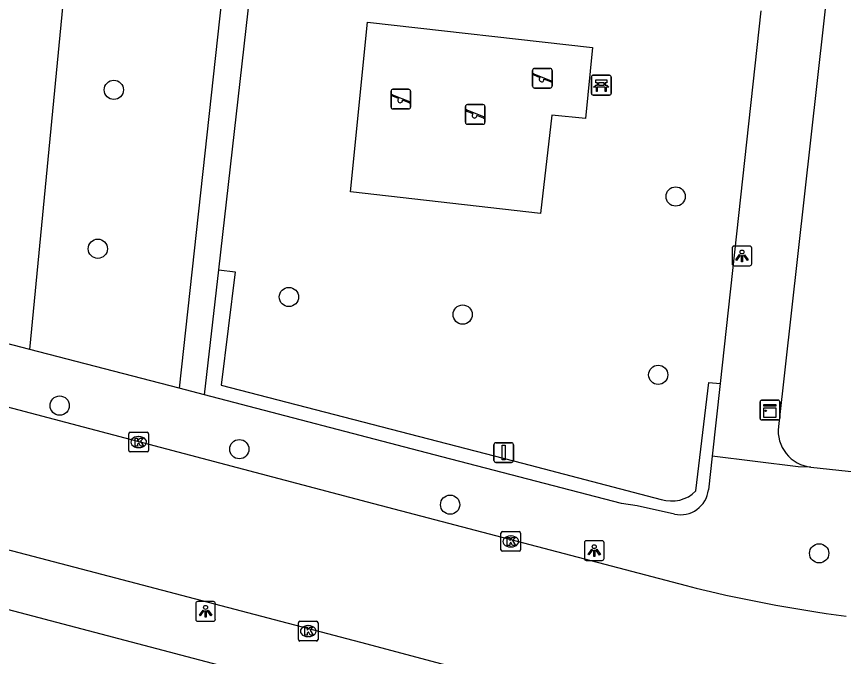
# Model space of a CAD drawing. Extents: x 162026 to 163499, y 387297 to 388169.
# Drawn here: x 162401.46 to 162443.46, y 387793.2 to 387825.7 of the extents above; entities that cross this region are included whole.
import ezdxf

# ---------------------------------------------------------------- set-up
doc = ezdxf.new("R2010")
doc.units = 0
for name, color, linetype in [('IMGEO_Bank', 7, 'Continuous'), ('IMGEO_Boom', 7, 'Continuous'), ('IMGEO_Groenvoorziening', 7, 'Continuous'), ('IMGEO_Haag', 7, 'Continuous'), ('IMGEO_Kast', 7, 'Continuous'), ('IMGEO_Kolk', 7, 'Continuous'), ('IMGEO_Lichtpunt', 7, 'Continuous'), ('IMGEO_Rijbaan_lokaal_open', 7, 'Continuous'), ('IMGEO_Speelvoorziening', 7, 'Continuous'), ('IMGEO_Verkeersbordpaal', 7, 'Continuous'), ('IMGEO_Voetpad_open', 7, 'Continuous')]:
    doc.layers.add(name, color=color, linetype=linetype)

msp = doc.modelspace()

# ---------------------------------------------------------------- linework, layer by layer
at = {"layer": 'IMGEO_Bank'}
for p, q in [((162430.654, 387821.785), (162430.654, 387822.626)), ((162430.654, 387822.626), (162430.654, 387821.785)), ((162430.729, 387822.71), (162431.57, 387822.71)), ((162431.57, 387822.71), (162430.729, 387822.71)), ((162430.963, 387822.216), (162430.963, 387822.322)), ((162431.007, 387822.322), (162431.007, 387822.216)), ((162431.295, 387822.328), (162431.013, 387822.328)), ((162431.301, 387822.216), (162431.301, 387822.322)), ((162431.345, 387822.322), (162431.345, 387822.216)), ((162431.654, 387822.635), (162431.654, 387821.794)), ((162431.654, 387821.794), (162431.654, 387822.635)), ((162431.351, 387822.108), (162430.958, 387822.108)), ((162431.013, 387822.21), (162431.295, 387822.21)), ((162431.579, 387821.71), (162430.738, 387821.71)), ((162430.738, 387821.71), (162431.579, 387821.71))]:
    msp.add_line(p, q, dxfattribs=at)
for points in [[(162430.957, 387822.328), (162430.871, 387822.328), (162430.871, 387822.489), (162431.434, 387822.489), (162431.434, 387822.328), (162431.351, 387822.328)], [(162430.901, 387822.108), (162430.759, 387822.108), (162430.871, 387822.21), (162430.957, 387822.21)], [(162430.951, 387822.101), (162430.951, 387821.894), (162430.908, 387821.894), (162430.908, 387822.101)], [(162431.351, 387822.21), (162431.434, 387822.21), (162431.546, 387822.108), (162431.407, 387822.108)], [(162431.401, 387822.101), (162431.401, 387821.894), (162431.357, 387821.894), (162431.357, 387822.101)]]:
    msp.add_lwpolyline(points, dxfattribs=at)
for centre, radius, start, end in [((162430.732, 387822.632), 0.0779, 92.4484, 184.2845), ((162430.732, 387822.632), 0.0779, 92.4484, 184.2845), ((162430.956, 387822.321), 0.00671, 2.8957, 87.1043), ((162431.013, 387822.321), 0.00671, 92.8957, 177.1043), ((162431.295, 387822.321), 0.00671, 2.8957, 87.1043), ((162431.352, 387822.321), 0.00671, 92.8957, 177.1043), ((162431.576, 387822.632), 0.0779, 2.4484, 94.2845), ((162431.576, 387822.632), 0.0779, 2.4484, 94.2845), ((162430.901, 387822.101), 0.00671, 2.8957, 87.1043), ((162430.958, 387822.101), 0.00671, 92.8957, 177.1043), ((162430.956, 387822.217), 0.00671, 272.8957, 357.1043), ((162431.013, 387822.217), 0.00671, 182.8957, 267.1043), ((162431.295, 387822.217), 0.00671, 272.8957, 357.1043), ((162431.352, 387822.217), 0.00671, 182.8957, 267.1043), ((162431.35, 387822.101), 0.00671, 2.8957, 87.1043), ((162431.407, 387822.101), 0.00671, 92.8957, 177.1043), ((162430.732, 387821.788), 0.0779, 182.4484, 274.2845), ((162430.732, 387821.788), 0.0779, 182.4484, 274.2845), ((162431.576, 387821.788), 0.0779, 272.4484, 4.2845), ((162431.576, 387821.788), 0.0779, 272.4484, 4.2845)]:
    msp.add_arc(centre, radius, start, end, dxfattribs=at)
at = {"layer": 'IMGEO_Boom'}
for centre in [(162406.4, 387821.972), (162434.932, 387816.558), (162405.587, 387813.903), (162415.291, 387811.454), (162424.116, 387810.561), (162434.048, 387807.501), (162403.65, 387805.938), (162412.772, 387803.727), (162423.478, 387800.907), (162442.223, 387798.437)]:
    msp.add_circle(centre, 0.489, dxfattribs=at)
at = {"layer": 'IMGEO_Groenvoorziening'}
for points in [[(162402.137, 387808.789), (162404.707, 387835.468)], [(162428.651, 387820.682), (162428.064, 387815.699), (162418.415, 387816.799), (162419.289, 387825.402), (162430.716, 387824.115), (162430.349, 387820.522), (162428.651, 387820.682)]]:
    msp.add_lwpolyline(points, dxfattribs=at)
at = {"layer": 'IMGEO_Haag'}
for points in [[(162411.732, 387812.83), (162412.561, 387812.726), (162411.854, 387806.983), (162427.147, 387803.011), (162434.205, 387801.178)], [(162435.962, 387801.603), (162436.616, 387807.115), (162437.186, 387807.06)]]:
    msp.add_lwpolyline(points, dxfattribs=at)
msp.add_arc((162434.736, 387802.826), 1.732, 252.1399, 315.0562, dxfattribs=at)
at = {"layer": 'IMGEO_Kast'}
for p, q in [((162439.223, 387805.286), (162439.223, 387806.127)), ((162439.223, 387806.127), (162439.223, 387805.286)), ((162439.298, 387806.211), (162440.139, 387806.211)), ((162440.139, 387806.211), (162439.298, 387806.211)), ((162440.223, 387806.136), (162440.223, 387805.295)), ((162440.223, 387805.295), (162440.223, 387806.136)), ((162440.148, 387805.211), (162439.307, 387805.211)), ((162439.307, 387805.211), (162440.148, 387805.211))]:
    msp.add_line(p, q, dxfattribs=at)
for points in [[(162439.418, 387806.001), (162440.018, 387806.001), (162440.018, 387805.916), (162439.418, 387805.916), (162439.418, 387806.001)], [(162439.418, 387805.826), (162440.018, 387805.826), (162440.018, 387805.337), (162439.418, 387805.337), (162439.418, 387805.826)]]:
    msp.add_lwpolyline(points, dxfattribs=at)
msp.add_circle((162439.502, 387805.675), 0.0377, dxfattribs=at)
for centre, start, end in [((162439.301, 387806.133), 92.4484, 184.2845), ((162439.301, 387806.133), 92.4484, 184.2845), ((162440.145, 387806.133), 2.4484, 94.2845), ((162440.145, 387806.133), 2.4484, 94.2845), ((162439.301, 387805.289), 182.4484, 274.2845), ((162439.301, 387805.289), 182.4484, 274.2845), ((162440.145, 387805.289), 272.4484, 4.2845), ((162440.145, 387805.289), 272.4484, 4.2845)]:
    msp.add_arc(centre, 0.0779, start, end, dxfattribs=at)
at = {"layer": 'IMGEO_Kolk'}
for p, q in [((162407.161, 387803.658), (162407.161, 387804.51)), ((162407.236, 387804.584), (162408.088, 387804.584)), ((162407.649, 387804.364), (162407.674, 387804.364)), ((162408.162, 387804.51), (162408.162, 387803.658)), ((162408.088, 387803.584), (162407.236, 387803.584)), ((162407.672, 387803.804), (162407.647, 387803.804)), ((162426.06, 387798.613), (162426.06, 387799.465)), ((162426.135, 387799.539), (162426.987, 387799.539)), ((162426.548, 387799.319), (162426.573, 387799.319)), ((162427.061, 387799.465), (162427.061, 387798.613)), ((162426.987, 387798.539), (162426.135, 387798.539)), ((162426.571, 387798.759), (162426.546, 387798.759)), ((162415.772, 387794.059), (162415.772, 387794.911)), ((162415.847, 387794.985), (162416.699, 387794.985)), ((162416.26, 387794.765), (162416.285, 387794.765)), ((162416.773, 387794.911), (162416.773, 387794.059)), ((162416.283, 387794.205), (162416.258, 387794.205)), ((162416.699, 387793.985), (162415.847, 387793.985))]:
    msp.add_line(p, q, dxfattribs=at)
for points in [[(162407.161, 387803.658), (162407.161, 387804.51)], [(162407.236, 387804.584), (162408.088, 387804.584)], [(162407.482, 387804.284), (162407.605, 387804.284), (162407.605, 387804.133), (162407.735, 387804.284), (162407.899, 387804.284), (162407.753, 387804.133), (162407.906, 387803.884), (162407.754, 387803.884), (162407.669, 387804.048), (162407.605, 387803.981), (162407.605, 387803.884), (162407.482, 387803.884), (162407.482, 387804.284)], [(162408.162, 387804.51), (162408.162, 387803.658)], [(162408.088, 387803.584), (162407.236, 387803.584)], [(162426.06, 387798.613), (162426.06, 387799.465)], [(162426.135, 387799.539), (162426.987, 387799.539)], [(162426.381, 387799.239), (162426.504, 387799.239), (162426.504, 387799.088), (162426.634, 387799.239), (162426.798, 387799.239), (162426.652, 387799.088), (162426.805, 387798.839), (162426.653, 387798.839), (162426.568, 387799.003), (162426.504, 387798.936), (162426.504, 387798.839), (162426.381, 387798.839), (162426.381, 387799.239)], [(162427.061, 387799.465), (162427.061, 387798.613)], [(162426.987, 387798.539), (162426.135, 387798.539)], [(162415.772, 387794.059), (162415.772, 387794.911)], [(162415.847, 387794.985), (162416.699, 387794.985)], [(162416.093, 387794.685), (162416.216, 387794.685), (162416.216, 387794.534), (162416.346, 387794.685), (162416.51, 387794.685), (162416.364, 387794.534), (162416.517, 387794.285), (162416.365, 387794.285), (162416.28, 387794.449), (162416.216, 387794.382), (162416.216, 387794.285), (162416.093, 387794.285), (162416.093, 387794.685)], [(162416.773, 387794.911), (162416.773, 387794.059)], [(162416.699, 387793.985), (162415.847, 387793.985)]]:
    msp.add_lwpolyline(points, dxfattribs=at)
for centre, start, end in [((162407.238, 387804.508), 91.552, 178.448), ((162407.238, 387804.508), 91.552, 178.448), ((162408.086, 387804.508), 1.552, 88.448), ((162408.086, 387804.508), 1.552, 88.448), ((162407.238, 387803.66), 181.552, 268.448), ((162407.238, 387803.66), 181.552, 268.448), ((162408.086, 387803.66), 271.552, 358.448), ((162408.086, 387803.66), 271.552, 358.448), ((162426.137, 387799.463), 91.552, 178.448), ((162426.137, 387799.463), 91.552, 178.448), ((162426.985, 387799.463), 1.552, 88.448), ((162426.985, 387799.463), 1.552, 88.448), ((162426.137, 387798.615), 181.552, 268.448), ((162426.137, 387798.615), 181.552, 268.448), ((162426.985, 387798.615), 271.552, 358.448), ((162426.985, 387798.615), 271.552, 358.448), ((162415.849, 387794.909), 91.552, 178.448), ((162415.849, 387794.909), 91.552, 178.448), ((162416.697, 387794.909), 1.552, 88.448), ((162416.697, 387794.909), 1.552, 88.448), ((162415.849, 387794.061), 181.552, 268.448), ((162415.849, 387794.061), 181.552, 268.448), ((162416.697, 387794.061), 271.552, 358.448), ((162416.697, 387794.061), 271.552, 358.448)]:
    msp.add_arc(centre, 0.0765, start, end, dxfattribs=at)
for centre, major_axis, ratio, start_param, end_param in [((162407.648, 387804.084), (-0.387, 0.002), 0.722429, 4.712389, 7.853982), ((162407.673, 387804.084), (-0.39, 0.002), 0.717154, 1.570796, 4.712389), ((162426.547, 387799.039), (-0.387, 0.002), 0.722429, 4.712389, 7.853982), ((162426.572, 387799.039), (-0.39, 0.002), 0.717154, 1.570796, 4.712389), ((162416.259, 387794.485), (-0.387, 0.002), 0.722429, 4.712389, 7.853982), ((162416.284, 387794.485), (-0.39, 0.002), 0.717154, 1.570796, 4.712389)]:
    msp.add_ellipse(centre, major_axis=major_axis, ratio=ratio, start_param=start_param, end_param=end_param, dxfattribs=at)
at = {"layer": 'IMGEO_Lichtpunt'}
for p, q in [((162437.804, 387813.94), (162437.804, 387813.133)), ((162437.804, 387813.94), (162437.804, 387813.133)), ((162438.706, 387814.035), (162437.898, 387814.035)), ((162438.706, 387814.035), (162437.898, 387814.035)), ((162438.8, 387813.133), (162438.8, 387813.94)), ((162438.8, 387813.133), (162438.8, 387813.94)), ((162437.898, 387813.039), (162438.706, 387813.039)), ((162437.898, 387813.039), (162438.706, 387813.039)), ((162430.299, 387798.978), (162430.299, 387798.171)), ((162430.299, 387798.978), (162430.299, 387798.171)), ((162431.201, 387799.073), (162430.393, 387799.073)), ((162431.201, 387799.073), (162430.393, 387799.073)), ((162431.295, 387798.171), (162431.295, 387798.978)), ((162431.295, 387798.171), (162431.295, 387798.978)), ((162430.393, 387798.077), (162431.201, 387798.077)), ((162430.393, 387798.077), (162431.201, 387798.077)), ((162410.558, 387795.894), (162410.558, 387795.087)), ((162410.558, 387795.894), (162410.558, 387795.087)), ((162411.46, 387795.989), (162410.652, 387795.989)), ((162411.46, 387795.989), (162410.652, 387795.989)), ((162411.554, 387795.087), (162411.554, 387795.894)), ((162411.554, 387795.087), (162411.554, 387795.894)), ((162410.652, 387794.993), (162411.46, 387794.993)), ((162410.652, 387794.993), (162411.46, 387794.993))]:
    msp.add_line(p, q, dxfattribs=at)
for points in [[(162438.178, 387813.604), (162438.217, 387813.576), (162438.029, 387813.314), (162437.991, 387813.341), (162438.178, 387813.604)], [(162438.28, 387813.556), (162438.327, 387813.556), (162438.327, 387813.234), (162438.28, 387813.234), (162438.28, 387813.556)], [(162438.39, 387813.576), (162438.428, 387813.603), (162438.615, 387813.341), (162438.576, 387813.313), (162438.39, 387813.576)], [(162430.673, 387798.642), (162430.712, 387798.614), (162430.524, 387798.352), (162430.486, 387798.379), (162430.673, 387798.642)], [(162430.775, 387798.594), (162430.822, 387798.594), (162430.822, 387798.272), (162430.775, 387798.272), (162430.775, 387798.594)], [(162430.885, 387798.614), (162430.923, 387798.641), (162431.11, 387798.379), (162431.071, 387798.351), (162430.885, 387798.614)], [(162410.932, 387795.558), (162410.971, 387795.53), (162410.783, 387795.268), (162410.745, 387795.295), (162410.932, 387795.558)], [(162411.034, 387795.51), (162411.081, 387795.51), (162411.081, 387795.188), (162411.034, 387795.188), (162411.034, 387795.51)], [(162411.144, 387795.53), (162411.182, 387795.557), (162411.369, 387795.295), (162411.33, 387795.267), (162411.144, 387795.53)]]:
    msp.add_lwpolyline(points, dxfattribs=at)
for centre in [(162438.303, 387813.738), (162430.798, 387798.776), (162411.057, 387795.692)]:
    msp.add_circle(centre, 0.0994, dxfattribs=at)
for centre, start, end in [((162437.898, 387813.94), 90, 180), ((162437.898, 387813.94), 90, 180), ((162438.706, 387813.94), 0, 90), ((162438.706, 387813.94), 0, 90), ((162437.898, 387813.133), 180, 270), ((162437.898, 387813.133), 180, 270), ((162438.706, 387813.133), 270, 0), ((162438.706, 387813.133), 270, 360), ((162430.393, 387798.978), 90, 180), ((162430.393, 387798.978), 90, 180), ((162431.201, 387798.978), 0, 90), ((162431.201, 387798.978), 0, 90), ((162430.393, 387798.171), 180, 270), ((162430.393, 387798.171), 180, 270), ((162431.201, 387798.171), 270, 0), ((162431.201, 387798.171), 270, 360), ((162410.652, 387795.894), 90, 180), ((162410.652, 387795.894), 90, 180), ((162411.46, 387795.894), 0, 90), ((162411.46, 387795.894), 0, 90), ((162410.652, 387795.087), 180, 270), ((162410.652, 387795.087), 180, 270), ((162411.46, 387795.087), 270, 0), ((162411.46, 387795.087), 270, 360)]:
    msp.add_arc(centre, 0.0946, start, end, dxfattribs=at)
at = {"layer": 'IMGEO_Rijbaan_lokaal_open'}
for points in [[(162362.667, 387815.86), (162363.334, 387815.705), (162367.97, 387814.57), (162373.697, 387813.078), (162377.782, 387812.01), (162381.46, 387811.044), (162387.179, 387809.517), (162392.118, 387808.232), (162395.53, 387807.317), (162419.595, 387800.972), (162435.475, 387796.8)], [(162434.534, 387789.716), (162425.554, 387792.156), (162419.266, 387793.821), (162406.505, 387797.167), (162399.824, 387798.914), (162387.371, 387802.176), (162380.427, 387804), (162368.103, 387807.231), (162363.251, 387808.448), (162361.204, 387808.902)]]:
    msp.add_lwpolyline(points, dxfattribs=at)
msp.add_arc((162452.524, 387863.991), 69.321, 255.76268, 262.60131, dxfattribs=at)
at = {"layer": 'IMGEO_Speelvoorziening'}
for p, q in [((162427.665, 387822.163), (162427.665, 387822.963)), ((162427.665, 387822.963), (162427.665, 387822.163)), ((162428.048, 387822.591), (162427.709, 387822.728)), ((162427.734, 387822.788), (162428.61, 387822.435)), ((162427.765, 387823.063), (162428.555, 387823.063)), ((162428.555, 387823.063), (162427.765, 387823.063)), ((162428.655, 387822.963), (162428.655, 387822.163)), ((162428.655, 387822.163), (162428.655, 387822.963)), ((162428.586, 387822.375), (162428.246, 387822.512)), ((162420.477, 387821.101), (162420.477, 387821.901)), ((162420.477, 387821.901), (162420.477, 387821.101)), ((162420.577, 387822.001), (162421.367, 387822.001)), ((162421.367, 387822.001), (162420.577, 387822.001)), ((162421.467, 387821.901), (162421.467, 387821.101)), ((162421.467, 387821.101), (162421.467, 387821.901)), ((162428.555, 387822.063), (162427.765, 387822.063)), ((162427.765, 387822.063), (162428.555, 387822.063)), ((162420.86, 387821.529), (162420.521, 387821.666)), ((162420.546, 387821.726), (162421.422, 387821.373)), ((162421.398, 387821.313), (162421.058, 387821.45)), ((162424.258, 387820.325), (162424.258, 387821.125)), ((162424.258, 387821.125), (162424.258, 387820.325)), ((162424.358, 387821.225), (162425.148, 387821.225)), ((162425.148, 387821.225), (162424.358, 387821.225)), ((162425.248, 387821.125), (162425.248, 387820.325)), ((162425.248, 387820.325), (162425.248, 387821.125)), ((162421.367, 387821.001), (162420.577, 387821.001)), ((162420.577, 387821.001), (162421.367, 387821.001)), ((162424.641, 387820.753), (162424.302, 387820.89)), ((162424.327, 387820.95), (162425.203, 387820.597)), ((162425.179, 387820.537), (162424.839, 387820.674)), ((162425.148, 387820.225), (162424.358, 387820.225)), ((162424.358, 387820.225), (162425.148, 387820.225))]:
    msp.add_line(p, q, dxfattribs=at)
for centre, radius, start, end in [((162427.765, 387822.963), 0.1, 90, 180), ((162427.765, 387822.963), 0.1, 90, 180), ((162427.722, 387822.758), 0.0327, 68.078, 248.078), ((162428.555, 387822.963), 0.1, 0, 90), ((162428.555, 387822.963), 0.1, 360, 90), ((162428.127, 387822.501), 0.12, 130.9928, 5.1632), ((162428.598, 387822.405), 0.0327, 248.078, 68.078), ((162420.577, 387821.901), 0.1, 90, 180), ((162420.577, 387821.901), 0.1, 90, 180), ((162421.367, 387821.901), 0.1, 0, 90), ((162421.367, 387821.901), 0.1, 360, 90), ((162427.765, 387822.163), 0.1, 180, 270), ((162427.765, 387822.163), 0.1, 180, 270), ((162428.555, 387822.163), 0.1, 270, 0), ((162428.555, 387822.163), 0.1, 270, 0), ((162420.534, 387821.696), 0.0327, 68.078, 248.078), ((162420.939, 387821.439), 0.12, 130.9928, 5.1632), ((162420.577, 387821.101), 0.1, 180, 270), ((162420.577, 387821.101), 0.1, 180, 270), ((162421.367, 387821.101), 0.1, 270, 0), ((162421.367, 387821.101), 0.1, 270, 0), ((162421.41, 387821.343), 0.0327, 248.078, 68.078), ((162424.358, 387821.125), 0.1, 90, 180), ((162424.358, 387821.125), 0.1, 90, 180), ((162425.148, 387821.125), 0.1, 0, 90), ((162425.148, 387821.125), 0.1, 360, 90), ((162424.315, 387820.92), 0.0327, 68.078, 248.078), ((162424.72, 387820.663), 0.12, 130.9928, 5.1632), ((162424.358, 387820.325), 0.1, 180, 270), ((162424.358, 387820.325), 0.1, 180, 270), ((162425.148, 387820.325), 0.1, 270, 0), ((162425.148, 387820.325), 0.1, 270, 0), ((162425.191, 387820.567), 0.0327, 248.078, 68.078)]:
    msp.add_arc(centre, radius, start, end, dxfattribs=at)
at = {"layer": 'IMGEO_Verkeersbordpaal'}
for p, q in [((162425.706, 387803.153), (162425.706, 387803.953)), ((162425.706, 387803.953), (162425.706, 387803.153)), ((162425.806, 387804.053), (162426.596, 387804.053)), ((162426.596, 387804.053), (162425.806, 387804.053)), ((162426.696, 387803.953), (162426.696, 387803.153)), ((162426.696, 387803.153), (162426.696, 387803.953)), ((162426.596, 387803.053), (162425.806, 387803.053)), ((162425.806, 387803.053), (162426.596, 387803.053))]:
    msp.add_line(p, q, dxfattribs=at)
msp.add_lwpolyline([(162426.126, 387803.928), (162426.276, 387803.928), (162426.276, 387803.178), (162426.126, 387803.178), (162426.126, 387803.928)], dxfattribs=at)
for centre, start, end in [((162425.806, 387803.953), 90, 180), ((162425.806, 387803.953), 90, 180), ((162426.596, 387803.953), 0, 90), ((162426.596, 387803.953), 360, 90), ((162425.806, 387803.153), 180, 270), ((162425.806, 387803.153), 180, 270), ((162426.596, 387803.153), 270, 0), ((162426.596, 387803.153), 270, 0)]:
    msp.add_arc(centre, 0.1, start, end, dxfattribs=at)
at = {"layer": 'IMGEO_Voetpad_open'}
for points in [[(162412.755, 387834.579), (162409.719, 387806.82)], [(162443.098, 387831.258), (162440.149, 387804.88)], [(162411.732, 387812.83), (162413.515, 387828.548)], [(162439.257, 387825.989), (162437.186, 387807.06)], [(162402.137, 387808.789), (162368.558, 387817.511)], [(162302.745, 387811.357), (162304.731, 387812.656), (162306.963, 387812.388), (162360.929, 387806.153), (162438.185, 387785.808), (162484.708, 387780.319)], [(162411.012, 387806.488), (162411.732, 387812.83)], [(162409.719, 387806.82), (162402.137, 387808.789)], [(162411.012, 387806.488), (162409.719, 387806.82)], [(162437.186, 387807.06), (162436.782, 387803.363)], [(162434.881, 387800.428), (162432.983, 387800.848), (162432.182, 387800.973), (162422.662, 387803.435), (162411.012, 387806.488)], [(162436.782, 387803.363), (162436.595, 387801.658)], [(162441.802, 387802.814), (162441.157, 387802.837), (162436.782, 387803.363)], [(162441.802, 387802.814), (162464.526, 387800.374)]]:
    msp.add_lwpolyline(points, dxfattribs=at)
for centre, radius, start, end in [((162442.006, 387804.672), 1.869, 173.5974, 263.729), ((162435.185, 387801.814), 1.418, 257.6219, 353.706)]:
    msp.add_arc(centre, radius, start, end, dxfattribs=at)

doc.saveas('drawing.dxf')
